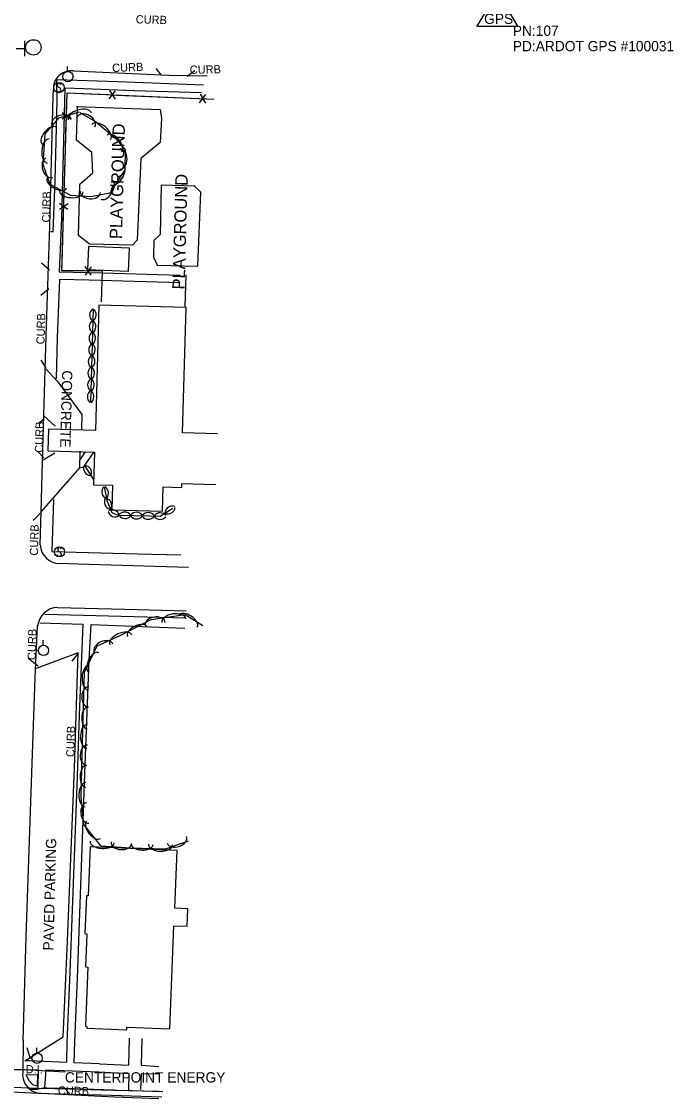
# Model space of a CAD drawing. Extents: x 978516 to 993312, y 1836504 to 1846212.
# Drawn here: x 992747 to 993063, y 1843391 to 1843914 of the extents above; entities that cross this region are included whole.
import ezdxf

# ---------------------------------------------------------------- set-up
doc = ezdxf.new("R2010")
doc.units = 0
for name, color, linetype in [('S_BUILDING', 7, 'Continuous'), ('S_CURB', 7, 'Continuous'), ('S_CURB_ANNOT', 7, 'Continuous'), ('S_DRIVEWAY_ANNOT', 7, 'Continuous'), ('S_DROP_INLET', 7, 'Continuous'), ('S_DROP_INLET_ANNOT', 7, 'Continuous'), ('S_EDGE_PAVEMENT', 7, 'Continuous'), ('S_FENCE', 7, 'Continuous'), ('S_GAS_UTILITIES', 7, 'Continuous'), ('S_GAS_UTILITIES_ANNOT', 7, 'Continuous'), ('S_MANHOLE', 7, 'Continuous'), ('S_MISC_BOUNDARY', 7, 'Continuous'), ('S_MISC_BOUNDARY_ANNOT', 7, 'Continuous'), ('S_PARKING', 7, 'Continuous'), ('S_PARKING_ANNOT', 7, 'Continuous'), ('S_PRIMARY_CTL', 7, 'Continuous'), ('S_PRIMARY_CTL_ANNOT', 7, 'Continuous'), ('S_SHOULDER', 7, 'Continuous'), ('S_SIDEWALK', 7, 'Continuous'), ('S_SIGN', 7, 'Continuous'), ('S_TREE', 7, 'Continuous'), ('S_UTILITY_POLE', 7, 'Continuous'), ('S_UTL_PT_SYM', 7, 'Continuous')]:
    doc.layers.add(name, color=color, linetype=linetype)

msp = doc.modelspace()

# ---------------------------------------------------------------- linework, layer by layer
at = {"layer": 'S_BUILDING'}
for points in [[(992778.75, 1843793.67), (992798.69, 1843792.94), (992799.1, 1843804.12), (992779.16, 1843804.85)], [(992818.7, 1843424.63), (992820.75, 1843474.74), (992827.12, 1843474.48), (992827.47, 1843482.94), (992821.11, 1843483.2), (992822.27, 1843511.31), (992780.06, 1843513.04), (992779.09, 1843489.25), (992778.2, 1843489.29), (992777.45, 1843470.91), (992778.47, 1843470.87), (992777.8, 1843454.71), (992778.86, 1843454.66), (992777.68, 1843425.86), (992778.47, 1843425.82), (992778.44, 1843425.02), (992797.78, 1843424.22), (992797.83, 1843425.49)]]:
    msp.add_lwpolyline(points, close=True, dxfattribs=at)
msp.add_lwpolyline([(992841.88, 1843713.87), (992824.96, 1843714.33), (992826.63, 1843775.25), (992784.26, 1843776.41), (992782.59, 1843715.42), (992759.73, 1843716.05), (992759.44, 1843705.52), (992782.06, 1843704.9), (992781.63, 1843689.09), (992790.86, 1843688.84), (992790.54, 1843676.86), (992815.18, 1843676.19), (992815.5, 1843687.97), (992824.57, 1843687.73), (992824.63, 1843689.66), (992841.15, 1843689.21)], dxfattribs=at)
at = {"layer": 'S_CURB'}
for points in [[(992814.68, 1843888.1), (992812.12, 1843891.29)], [(992827.21, 1843887.6), (992830.82, 1843890.45)], [(992760.28, 1843793.42), (992756.41, 1843796.69)], [(992759.95, 1843784.25), (992756.02, 1843781.03)], [(992758.69, 1843745.86), (992756.2, 1843749.66)], [(992757.69, 1843720.99), (992754.94, 1843718.84)], [(992757.46, 1843702.12), (992754.63, 1843705.25)], [(992756.45, 1843675.73), (992752.4, 1843671.65)], [(992774.38, 1843607.38), (992771.04, 1843603.26)], [(992754.72, 1843600.96), (992749.94, 1843604.58)], [(992751.02, 1843410.11), (992749.33, 1843415.41)], [(992767.2, 1843396.11), (992769.98, 1843393.21)]]:
    msp.add_lwpolyline(points, dxfattribs=at)
at = {"layer": 'S_DROP_INLET'}
msp.add_lwpolyline([(992748.87, 1843402.33), (992754.36, 1843402.43), (992754.21, 1843396.8), (992752.17, 1843397.48), (992750.54, 1843399.14), (992749.57, 1843400.96), (992748.94, 1843402.25)], dxfattribs=at)
at = {"layer": 'S_EDGE_PAVEMENT'}
for points in [[(992771.89, 1843890.16), (992818.25, 1843888.13), (992836.81, 1843887.73)], [(992755.7, 1843659.86), (992756.13, 1843675.93), (992757.03, 1843706.38), (992758.67, 1843761.36), (992760.42, 1843814.93), (992762.1, 1843877.97), (992762.15, 1843880.9)], [(992827.8, 1843648.85), (992774.02, 1843650.48), (992764.95, 1843650.72)], [(992764.22, 1843629.48), (992796.84, 1843628.64), (992826.67, 1843627.75)], [(992747.45, 1843419.03), (992748.86, 1843469.4), (992751.39, 1843539.59), (992753.23, 1843595.43), (992754.48, 1843620.45)], [(992514.88, 1843426.71), (992519.28, 1843419.11), (992525.72, 1843412.33), (992534.86, 1843405.24), (992545.63, 1843400.95), (992568.68, 1843399.9), (992581.28, 1843399.59), (992593.88, 1843399.27), (992607.98, 1843398.77), (992622.08, 1843398.26), (992644.17, 1843397.53), (992659.66, 1843397.1), (992675.14, 1843396.67), (992688.31, 1843396.09), (992701.47, 1843395.51), (992721.5, 1843394.96), (992738.21, 1843394.14), (992754.93, 1843393.32), (992770.16, 1843392.96), (992785.39, 1843392.6), (992800.09, 1843392.13), (992814.78, 1843391.66)], [(992747.45, 1843419.03), (992747.36, 1843404.23)], [(992756.21, 1843393.33), (992791.92, 1843391.66)], [(992791.92, 1843391.66), (992813.42, 1843390.79)]]:
    msp.add_lwpolyline(points, dxfattribs=at)
for centre, radius, start, end in [((992765.41, 1843660.43), 9.72, 183.3122, 267.3225), ((992764.63, 1843619.27), 10.22, 92.3349, 173.3753)]:
    msp.add_arc(centre, radius, start, end, dxfattribs=at)
for centre, major_axis, ratio, start_param, end_param in [((992770.72, 1843881.62), (-2.71, -8.18), 0.996676, 3.325667, 5.115989), ((992756.3, 1843402.48), (2.19, -8.89), 0.994201, 4.279299, 6.030118)]:
    msp.add_ellipse(centre, major_axis=major_axis, ratio=ratio, start_param=start_param, end_param=end_param, dxfattribs=at)
at = {"layer": 'S_FENCE'}
for p, q in [((992789.27, 1843876.58), (992792.31, 1843880.55)), ((992789.45, 1843880.67), (992792.14, 1843876.46)), ((992833.23, 1843874.71), (992836.27, 1843878.68)), ((992833.41, 1843878.81), (992836.1, 1843874.59)), ((992766.39, 1843866.91), (992770.57, 1843869.66)), ((992770.49, 1843866.79), (992766.48, 1843869.78)), ((992765.1, 1843822.93), (992769.28, 1843825.68)), ((992769.19, 1843822.81), (992765.18, 1843825.8)), ((992780.49, 1843795.02), (992777.59, 1843790.95)), ((992780.46, 1843790.93), (992777.62, 1843795.05))]:
    msp.add_line(p, q, dxfattribs=at)
for points in [[(992785.6, 1843777.89), (992786, 1843792.93), (992766.27, 1843793.09), (992768.81, 1843879.5)], [(992768.54, 1843870.29), (992768.81, 1843879.5)], [(992768.81, 1843879.5), (992788.79, 1843878.65)], [(992768.81, 1843879.5), (992840.19, 1843876.47)], [(992792.79, 1843878.48), (992812.77, 1843877.63)], [(992812.77, 1843877.63), (992832.76, 1843876.78)], [(992836.75, 1843876.61), (992840.19, 1843876.47)], [(992767.83, 1843846.3), (992768.42, 1843866.29)], [(992767.25, 1843826.31), (992767.83, 1843846.3)], [(992766.54, 1843802.32), (992767.13, 1843822.31)], [(992777.04, 1843793), (992766.27, 1843793.09), (992766.54, 1843802.32)], [(992785.6, 1843777.89), (992786, 1843792.93), (992781.04, 1843792.97)], [(992826.56, 1843791.13), (992825.97, 1843775.76)], [(992826.56, 1843791.13), (992825.97, 1843775.76)]]:
    msp.add_lwpolyline(points, dxfattribs=at)
at = {"layer": 'S_GAS_UTILITIES'}
for p, q in [((992747.9, 1843404.76), (992715.63, 1843404.79)), ((992767.73, 1843403.55), (992747.9, 1843404.76))]:
    msp.add_line(p, q, dxfattribs=at)
at = {"layer": 'S_MANHOLE'}
for p, q in [((992748.22, 1843897.36), (992748.22, 1843904.86)), ((992744.05, 1843901.07), (992748.22, 1843901.07))]:
    msp.add_line(p, q, dxfattribs=at)
msp.add_circle((992752.42, 1843901.62), 3.75, dxfattribs=at)
at = {"layer": 'S_MISC_BOUNDARY'}
for points in [[(992773.43, 1843872.84), (992813.99, 1843871.42), (992814.62, 1843866.98), (992813.99, 1843855.45), (992804.58, 1843847.65), (992802.92, 1843807.85), (992800.54, 1843805.54), (992779.63, 1843806.06), (992774.29, 1843810.25), (992774.97, 1843835.19), (992781.26, 1843840.61), (992780.9, 1843850.59), (992773.37, 1843856.56), (992773.81, 1843873.04)], [(992831.11, 1843834.22), (992814.59, 1843834.61), (992813.96, 1843810.73), (992811.03, 1843807.74), (992810.81, 1843799.6), (992812.6, 1843795.77), (992832.35, 1843795.22), (992833.77, 1843831.23), (992830.8, 1843834.12)]]:
    msp.add_lwpolyline(points, dxfattribs=at)
at = {"layer": 'S_PARKING'}
for points in [[(992758.52, 1843745.39), (992764.26, 1843739.1), (992775.99, 1843723.2), (992775.79, 1843715.58)], [(992762.96, 1843717.47), (992757.57, 1843722.5)], [(992756.44, 1843676.02), (992774.93, 1843697.25), (992775.14, 1843705.32)], [(992757.11, 1843701.15), (992762.91, 1843704.62)], [(992748.2, 1843409.09), (992766.96, 1843420.77), (992768.82, 1843463.51), (992772.38, 1843551.24), (992774.15, 1843607.43), (992753.75, 1843599.82)]]:
    msp.add_lwpolyline(points, dxfattribs=at)
at = {"layer": 'S_PRIMARY_CTL'}
for p, q in [((992977.91, 1843928.43), (992967.87, 1843911.92)), ((992977.91, 1843928.43), (992987.73, 1843911.92)), ((992967.87, 1843911.92), (992987.73, 1843911.92))]:
    msp.add_line(p, q, dxfattribs=at)
at = {"layer": 'S_SHOULDER'}
for points in [[(992525.72, 1843412.34), (992535.26, 1843407.18), (992545.84, 1843404.71), (992568.91, 1843402.85), (992581.63, 1843402.55), (992594.34, 1843402.26), (992614.3, 1843401.35), (992629.34, 1843400.67), (992644.38, 1843400), (992659.75, 1843399.47), (992675.11, 1843398.93), (992688.46, 1843398.51), (992701.81, 1843398.09), (992721.67, 1843397.17), (992738.26, 1843396.45), (992754.85, 1843395.74), (992770.11, 1843395.4), (992785.38, 1843395.06), (992800.36, 1843394.6), (992815.34, 1843394.14)], [(992791.39, 1843394.89), (992767.08, 1843395.66), (992760.03, 1843395.61), (992758.04, 1843395.92), (992754.14, 1843395.21), (992751.2, 1843395.14)], [(992791.39, 1843394.89), (992813.24, 1843394.31)]]:
    msp.add_lwpolyline(points, dxfattribs=at)
at = {"layer": 'S_SIDEWALK'}
for points in [[(992760.79, 1843812.08), (992761.99, 1843812.09), (992762.99, 1843836.93), (992763.67, 1843862.5), (992764.03, 1843876.01), (992763.83, 1843885.82)], [(992835.05, 1843883.31), (992793.43, 1843884.82), (992763.83, 1843885.82)], [(992834.17, 1843879.58), (992801.34, 1843880.49), (992776.87, 1843881.54), (992767.66, 1843881.78), (992766.02, 1843818.57), (992764.88, 1843792.46), (992786.05, 1843792.04), (992823.81, 1843790.97)], [(992823.71, 1843787.12), (992779.6, 1843788.42), (992765.09, 1843788.87), (992764.01, 1843760.46), (992763.44, 1843740.76)], [(992776.9, 1843697.72), (992782.01, 1843705.09)], [(992775.22, 1843701.13), (992777.83, 1843705)], [(992774.93, 1843697.25), (992776.9, 1843697.72)], [(992762.2, 1843681.96), (992761.32, 1843656.66), (992803.07, 1843655.45), (992824.08, 1843654.95)], [(992755.61, 1843621.92), (992776.45, 1843621.36), (992774.65, 1843577.07), (992773.73, 1843547.32), (992770.07, 1843452.13), (992768.71, 1843418.06)], [(992826.21, 1843624.17), (992788.86, 1843625.26), (992757.99, 1843626.08)], [(992772.53, 1843418.31), (992773.81, 1843449.19), (992777.62, 1843552.9), (992779.57, 1843603.85), (992780.43, 1843621.18), (992796.87, 1843620.46), (992826.07, 1843619.44)], [(992768.71, 1843418.06), (992768.45, 1843408.28), (992750.62, 1843409.01), (992748.2, 1843409.09)], [(992784.5, 1843407.55), (992772.23, 1843408.05), (992772.53, 1843418.31)], [(992784.5, 1843407.55), (992798.76, 1843407), (992799.11, 1843420.09)], [(992805.14, 1843420.01), (992804.8, 1843406.99), (992813.45, 1843406.34)], [(992748.16, 1843404.93), (992754.77, 1843404.77), (992754.52, 1843395.85)], [(992758, 1843396.18), (992758.59, 1843404.66), (992784.17, 1843403.79)], [(992784.17, 1843403.79), (992798.8, 1843402.95), (992798.59, 1843394.95)], [(992813.35, 1843402.57), (992804.75, 1843402.8), (992804.55, 1843395.19)]]:
    msp.add_lwpolyline(points, dxfattribs=at)
at = {"layer": 'S_SIGN'}
for centre in [(992764.85, 1843882.1), (992765.07, 1843656.45)]:
    msp.add_circle(centre, 2.49, dxfattribs=at)
for centre, radius, start, end in [((992765.53, 1843883.42), 1.5, 167.1196, 241.9813), ((992764.92, 1843883.36), 0.95, 16.5258, 156.8957), ((992764.69, 1843881.27), 1.28, 204.641, 335.359), ((992764.44, 1843880.75), 1.4, 358.6529, 73.7063), ((992765.75, 1843657.77), 1.5, 167.1196, 241.9813), ((992765.14, 1843657.71), 0.95, 16.5258, 156.8957), ((992764.91, 1843655.62), 1.28, 204.641, 335.359), ((992764.66, 1843655.1), 1.4, 358.6529, 73.7063)]:
    msp.add_arc(centre, radius, start, end, dxfattribs=at)
at = {"layer": 'S_TREE'}
for points in [[(992774.97, 1843869.99), (992782.58, 1843865.54), (992792.53, 1843857.27), (992797.06, 1843851.86), (992796.83, 1843842.04), (992789.62, 1843830.85), (992780.32, 1843829.01), (992770.64, 1843829.7), (992760.54, 1843835.02), (992757.13, 1843844.63), (992758.14, 1843859.57), (992764.88, 1843867.4), (992774.91, 1843870.25)], [(992781.45, 1843774.48), (992780.12, 1843729.03)], [(992781.17, 1843774.43), (992781.17, 1843774.33)], [(992780.34, 1843746.04), (992780.34, 1843745.94)], [(992777, 1843698.16), (992777.06, 1843698.08)], [(992777.2, 1843698.36), (992781.5, 1843691.79)], [(992786.54, 1843688), (992786.56, 1843687.91)], [(992786.8, 1843688.12), (992788.06, 1843681.41), (992790.49, 1843675.5), (992793.56, 1843674.27), (992808.68, 1843673.89), (992814.11, 1843673.82), (992820.22, 1843677.6)], [(992805.49, 1843673.69), (992805.59, 1843673.69)], [(992827.65, 1843515.88), (992816.52, 1843511.98), (992799.58, 1843512.41), (992785.34, 1843513.39), (992777.02, 1843523.86), (992775.64, 1843537.34), (992776.18, 1843557.8), (992776.79, 1843580.86), (992777.24, 1843598.02), (992783.49, 1843610.77), (992794.86, 1843615.96), (992809.71, 1843623.53), (992826.26, 1843626.08), (992834.8, 1843620.64)]]:
    msp.add_lwpolyline(points, dxfattribs=at)
for centre, start, end in [((992783.4, 1843771.6), 127.5209, 229.1178), ((992779.33, 1843771.65), 307.5209, 49.1178), ((992783.24, 1843765.95), 127.5209, 229.1178), ((992779.16, 1843765.92), 307.5209, 49.1178), ((992783.13, 1843760.2), 127.5209, 229.1178), ((992779, 1843760.27), 307.5209, 49.1178), ((992782.97, 1843754.52), 127.5209, 229.1178), ((992778.83, 1843754.72), 307.5209, 49.1178), ((992782.76, 1843748.86), 127.5209, 229.1178), ((992778.7, 1843749.06), 307.5209, 49.1178), ((992782.57, 1843743.21), 127.5209, 229.1178), ((992778.5, 1843743.27), 307.5209, 49.1178), ((992782.41, 1843737.57), 127.5209, 229.1178), ((992778.33, 1843737.53), 307.5209, 49.1178), ((992782.29, 1843731.82), 127.5209, 229.1178), ((992778.16, 1843731.89), 307.5209, 49.1178), ((992780.45, 1843697.12), 162.4175, 264.0144), ((992777.08, 1843694.83), 342.4175, 84.0144), ((992789.32, 1843685.71), 139.8167, 241.4136), ((992785.33, 1843684.9), 319.8167, 61.4136), ((992790.57, 1843680.66), 151.5598, 253.1567), ((992786.86, 1843678.97), 331.5598, 73.1567), ((992792.21, 1843677.07), 197.2999, 298.8968), ((992790.72, 1843673.22), 17.2999, 118.8968), ((992796.82, 1843672.15), 37.7507, 139.3476), ((992797, 1843676.29), 217.7507, 319.3476), ((992802.48, 1843672.04), 37.7507, 139.3476), ((992802.66, 1843676.1), 217.7507, 319.3476), ((992808.31, 1843675.93), 217.7507, 319.3476), ((992808.27, 1843671.86), 37.7507, 139.3476), ((992814.03, 1843671.78), 38.4751, 140.072), ((992819.94, 1843675.03), 70.9386, 172.5356), ((992817.72, 1843678.51), 250.9386, 352.5356), ((992813.93, 1843675.86), 218.4751, 320.072)]:
    msp.add_arc(centre, 3.64, start, end, dxfattribs=at)
for centre, major_axis, ratio in [((992766.14, 1843865.28), (-4.77, -1.36), 0.685311), ((992774.98, 1843868.06), (-5.64, -1.6), 0.55008), ((992778.04, 1843865.43), (-4.28, 2.5), 0.685311), ((992760.18, 1843858.69), (-3.49, -4.05), 0.540699), ((992785.37, 1843860.46), (-4.51, 3.75), 0.55008), ((992759.7, 1843851.24), (-0.4, -5.86), 0.55008), ((992791.75, 1843854.89), (-3.43, 4.1), 0.540699), ((992794.57, 1843847.34), (0.11, 4.95), 0.685311), ((992760.21, 1843843.08), (1.66, -4.67), 0.685311), ((992792.87, 1843839.81), (3.18, 4.93), 0.55008), ((992763.83, 1843835.68), (4.73, -2.49), 0.540699), ((992788.07, 1843832.36), (2.9, 4.49), 0.540699), ((992770.84, 1843831.81), (5.85, -0.42), 0.55008), ((992780.1, 1843831.42), (4.94, -0.35), 0.685311), ((992820.7, 1843623.08), (-5.8, -0.89), 0.55008), ((992827.58, 1843622.73), (-4.51, 2.87), 0.540699), ((992802.86, 1843617.66), (-4.76, -2.43), 0.540699), ((992811.59, 1843621.41), (-4.9, -0.75), 0.685311), ((992794.86, 1843613.63), (-5.34, -2.44), 0.55008), ((992786.55, 1843609.55), (-4.51, -2.06), 0.685311), ((992781.86, 1843602.62), (-2.35, -4.8), 0.540699), ((992779.29, 1843595.26), (-0.16, -5.87), 0.55008), ((992779.31, 1843586), (-0.13, -4.95), 0.685311), ((992778.78, 1843575.71), (-0.14, -5.34), 0.540699), ((992778.54, 1843566.84), (-0.16, -5.87), 0.55008), ((992778.56, 1843557.58), (-0.13, -4.95), 0.685311), ((992778.03, 1843547.29), (-0.14, -5.34), 0.540699), ((992777.79, 1843538.42), (-0.16, -5.87), 0.55008), ((992778.84, 1843529.5), (0.5, -4.93), 0.685311), ((992781.71, 1843521.36), (3.33, -4.18), 0.540699), ((992822.19, 1843516.49), (4.68, 1.64), 0.685311), ((992785.86, 1843515.48), (5.85, -0.4), 0.55008), ((992795.11, 1843515.1), (4.94, -0.34), 0.685311), ((992805.29, 1843514.39), (5.34, -0.14), 0.540699), ((992814.16, 1843514.16), (5.87, -0.15), 0.55008)]:
    msp.add_ellipse(centre, major_axis=major_axis, ratio=ratio, start_param=3.141593, end_param=6.283185, dxfattribs=at)
at = {"layer": 'S_UTILITY_POLE'}
for p, q in [((992769.07, 1843889.92), (992769.07, 1843892.4)), ((992757.18, 1843611.09), (992757.18, 1843613.57)), ((992754.1, 1843412.88), (992754.1, 1843415.36))]:
    msp.add_line(p, q, dxfattribs=at)
for centre in [(992769.21, 1843887.41), (992757.32, 1843608.57), (992754.24, 1843410.36)]:
    msp.add_circle(centre, 2.5, dxfattribs=at)
at = {"layer": 'S_UTL_PT_SYM'}
for points in [[(992747.9, 1843404.76), (992747.9, 1843404.81), (992747.9, 1843404.76), (992747.85, 1843404.76), (992747.9, 1843404.76), (992747.9, 1843404.71), (992747.9, 1843404.76), (992747.95, 1843404.76)], [(992767.73, 1843403.55), (992767.73, 1843403.6), (992767.73, 1843403.55), (992767.68, 1843403.55), (992767.73, 1843403.55), (992767.73, 1843403.5), (992767.73, 1843403.55), (992767.78, 1843403.55)]]:
    msp.add_lwpolyline(points, dxfattribs=at)

# ---------------------------------------------------------------- texts
at = {"layer": 'S_CURB_ANNOT'}
for rotation, p in [(358.4864, (992802.13, 1843913.31)), (2.1541, (992790.78, 1843889.64)), (1.1008, (992828.45, 1843888.74)), (88.4864, (992760.53, 1843816.47)), (88.4864, (992757.83, 1843757.24)), (88.4864, (992757.11, 1843704.58)), (88.4864, (992754.65, 1843654.6)), (88.4864, (992753.58, 1843603.84)), (88.4864, (992772.34, 1843556.68)), (358.4454, (992764.28, 1843392.72))]:
    msp.add_text('CURB', height=4, rotation=rotation, dxfattribs=at).set_placement(p)
at = {"layer": 'S_DRIVEWAY_ANNOT'}
msp.add_text('CONCRETE', height=5, rotation=268.4864, dxfattribs=at).set_placement((992766.42, 1843744.71))
at = {"layer": 'S_DROP_INLET_ANNOT'}
msp.add_text('D.I.', height=4, rotation=358.4454, dxfattribs=at).set_placement((992748.64, 1843403.06))
at = {"layer": 'S_GAS_UTILITIES_ANNOT'}
msp.add_text('CENTERPOINT ENERGY', height=5, dxfattribs=at).set_placement((992767.73, 1843398.55))
at = {"layer": 'S_MISC_BOUNDARY_ANNOT'}
for p in [(992795.49, 1843808.38), (992825.97, 1843783.88)]:
    msp.add_text('PLAYGROUND', height=6.001, rotation=88.4864, dxfattribs=at).set_placement(p)
at = {"layer": 'S_PARKING_ANNOT'}
msp.add_text('PAVED PARKING', height=5.0005, rotation=88.4864, dxfattribs=at).set_placement((992762.14, 1843462.63))
at = {"layer": 'S_PRIMARY_CTL'}
msp.add_text('GPS', height=5, dxfattribs=at).set_placement((992971.47, 1843913.03))
at = {"layer": 'S_PRIMARY_CTL_ANNOT'}
for s, p in [('PN:107', (992985.41, 1843907.23)), ('PD:ARDOT GPS #100031', (992985.41, 1843899.73))]:
    msp.add_text(s, height=5, dxfattribs=at).set_placement(p)

doc.saveas('drawing.dxf')
